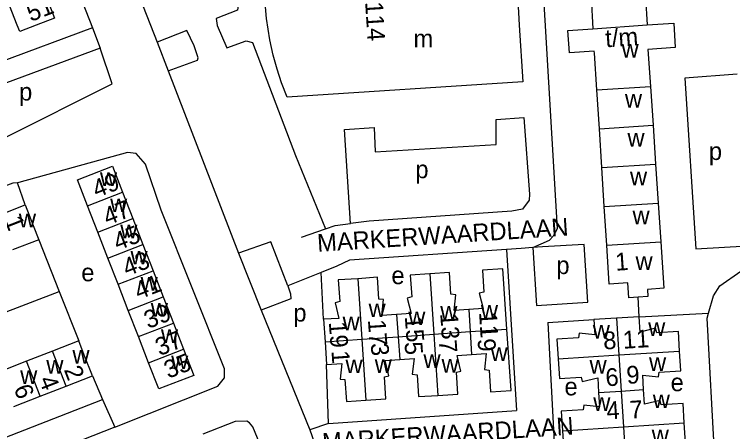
# Model space of a CAD drawing. Extents: x 159675 to 162108, y 386471 to 388472.
# Drawn here: x 160192.1 to 160354.1, y 387658.2 to 387752.4 of the extents above; entities that cross this region are included whole.
import ezdxf

# ---------------------------------------------------------------- set-up
doc = ezdxf.new("R2010")
doc.units = 0
for name, color, linetype in [('BLT_Basislijn', 7, 'Continuous'), ('BLT_Bebouwing', 7, 'Continuous'), ('BLT_Centroide', 7, 'Continuous'), ('BLT_Huisnummer', 7, 'Continuous'), ('BLT_Huisnummer_ tussenligend', 7, 'Continuous'), ('BLT_Huisnummer_reeks', 7, 'Continuous'), ('BLT_Onderverdeling_panden', 7, 'Continuous'), ('BLT_Straatnaam_verkleind', 7, 'Continuous')]:
    doc.layers.add(name, color=color, linetype=linetype)

msp = doc.modelspace()

# ---------------------------------------------------------------- linework, layer by layer
at = {"layer": 'BLT_Basislijn'}
for p, q in [((160209.76, 387749.41), (160183.11, 387739.5)), ((160209.76, 387749.41), (160211.48, 387744.81)), ((160211.48, 387744.81), (160186.09, 387735.4)), ((160224.33, 387746.13), (160226.8, 387739.71)), ((160226.8, 387739.71), (160242.63, 387698.5)), ((160194.52, 387709.43), (160192.82, 387714.41)), ((160256.87, 387702.15), (160262.26, 387704.02)), ((160197.6, 387701.54), (160202.21, 387689.86)), ((160309.02, 387699.78), (160312.73, 387701.48)), ((160306.4, 387699.59), (160303.04, 387699.36)), ((160303.04, 387699.36), (160305.33, 387663.02)), ((160309.02, 387699.78), (160306.4, 387699.59)), ((160311.2, 387699.92), (160309.02, 387699.78)), ((160309.02, 387699.78), (160309.85, 387686.72)), ((160320.57, 387700.51), (160311.2, 387699.92)), ((160321.4, 387687.45), (160320.57, 387700.51)), ((160242.63, 387698.5), (160247.72, 387685.66)), ((160261.29, 387694.15), (160253.77, 387691.11)), ((160261.79, 387683.6), (160261.29, 387694.15)), ((160183, 387682.48), (160202.21, 387689.86)), ((160202.21, 387689.86), (160206.62, 387678.69)), ((160332.96, 387684.17), (160332.74, 387688.59)), ((160309.85, 387686.72), (160321.4, 387687.45)), ((160247.72, 387685.66), (160258.73, 387658.6)), ((160332.96, 387684.17), (160348.64, 387684.98)), ((160312.42, 387682.86), (160322.79, 387683.53)), ((160312.42, 387682.86), (160314.09, 387650.02)), ((160262.91, 387660.06), (160262.51, 387673.39)), ((160209.69, 387670.82), (160212.01, 387665.49)), ((160158.76, 387644.69), (160212.01, 387665.49)), ((160212.01, 387665.49), (160214.75, 387659.21)), ((160262.91, 387660.06), (160305.33, 387663.02)), ((160214.75, 387659.21), (160100.88, 387614.87)), ((160262.91, 387660.06), (160258.73, 387658.6)), ((160258.73, 387658.6), (160260.5, 387653.52))]:
    msp.add_line(p, q, dxfattribs=at)
for points in [[(160207.08, 387810.7), (160204.21, 387809.49), (160202.73, 387807.96), (160202.05, 387804.19), (160202.94, 387800.67), (160224.33, 387746.13)], [(160162.03, 387794.53), (160185.58, 387803.31), (160187.57, 387803.37), (160188.86, 387802.58), (160209.76, 387749.41)], [(160225.16, 387799.42), (160225.87, 387797.67), (160242.59, 387754.49), (160242.44, 387753.34), (160237.6, 387751.48), (160237.86, 387749.89), (160239.99, 387744.89), (160244.34, 387746.46), (160245.77, 387746.05), (160255.47, 387720.55), (160262.26, 387704.02)], [(160322.04, 387757.83), (160311.35, 387757.54), (160314.51, 387704.04), (160313.57, 387702.33), (160312.73, 387701.48)], [(160226.8, 387739.71), (160233.4, 387742.07), (160233.56, 387742.6), (160232.64, 387745.35), (160230.98, 387748.76), (160224.33, 387746.13)], [(160189.86, 387724.52), (160214.15, 387736.74), (160211.48, 387744.81)], [(160355.08, 387738.92), (160343.27, 387738.01), (160345.72, 387699.52), (160357.38, 387700.18)], [(160300.74, 387728.7), (160306.99, 387729.11), (160308.24, 387711.85), (160308.19, 387710.45), (160306.68, 387708.43), (160304.28, 387708), (160272.13, 387705.71), (160267.9, 387705.18)], [(160273.23, 387726.9), (160273.49, 387721.43), (160300.74, 387723.05), (160300.74, 387728.7)], [(160267.9, 387705.18), (160266.57, 387726.46), (160273.23, 387726.9)], [(160214.75, 387659.21), (160238.01, 387668.47), (160239.47, 387670.35), (160239.5, 387672.42), (160225.23, 387708.25), (160221.66, 387718.6), (160219.54, 387721.04), (160217.59, 387721.21), (160193.14, 387714.45), (160192.82, 387714.41)], [(160192.82, 387714.41), (160191.77, 387714.3), (160185.53, 387712.01), (160139.54, 387694.02)], [(160262.26, 387704.02), (160264.45, 387704.74), (160267.9, 387705.18)], [(160253.77, 387691.11), (160249.91, 387701.07), (160242.63, 387698.5)], [(160303.04, 387699.36), (160267.68, 387696.97), (160264.82, 387695.58), (160261.29, 387694.15)], [(160348.64, 387684.98), (160349.75, 387688.92), (160351.18, 387691.16), (160355.87, 387694.46), (160357.78, 387694.89), (160377.1, 387696.32)], [(160253.77, 387691.11), (160254.4, 387689.37), (160254.48, 387688.22), (160247.72, 387685.66)], [(160350.07, 387652.07), (160348.33, 387683.87), (160348.64, 387684.98)], [(160249.83, 387649.63), (160245.84, 387659.33), (160245.14, 387660.22), (160244.5, 387660.59), (160241.89, 387660.54), (160234.61, 387657.68)]]:
    msp.add_lwpolyline(points, dxfattribs=at)
at = {"layer": 'BLT_Bebouwing'}
for p, q in [((160322.04, 387757.83), (160322.56, 387749.17)), ((160334.29, 387758.64), (160334.77, 387750.07)), ((160334.77, 387750.07), (160340.76, 387750.47)), ((160323.43, 387735.36), (160322.9, 387743.7)), ((160334.96, 387744.51), (160335.52, 387736.14)), ((160324, 387726.6), (160323.43, 387735.36)), ((160335.52, 387736.14), (160336.1, 387727.38)), ((160336.1, 387727.38), (160336.69, 387718.61)), ((160324.56, 387717.83), (160324, 387726.6)), ((160325.12, 387709.06), (160324.56, 387717.83)), ((160336.69, 387718.61), (160337.28, 387709.84)), ((160216.5, 387712.26), (160218.79, 387706.36)), ((160188.64, 387707.13), (160194.52, 387709.43)), ((160210.9, 387703.29), (160208.61, 387709.2)), ((160325.69, 387700.3), (160325.12, 387709.06)), ((160337.28, 387709.84), (160337.86, 387701.08)), ((160218.79, 387706.36), (160221.08, 387700.45)), ((160213.19, 387697.39), (160210.9, 387703.29)), ((160197.6, 387701.54), (160191.72, 387699.24)), ((160221.08, 387700.45), (160223.38, 387694.55)), ((160215.48, 387691.49), (160213.19, 387697.39)), ((160223.38, 387694.55), (160225.67, 387688.65)), ((160217.78, 387685.58), (160215.48, 387691.49)), ((160225.67, 387688.65), (160227.96, 387682.74)), ((160220.07, 387679.68), (160217.78, 387685.58)), ((160261.79, 387683.6), (160262.15, 387678.49)), ((160327.88, 387683.85), (160322.79, 387683.53)), ((160332.96, 387684.17), (160327.88, 387683.85)), ((160227.96, 387682.74), (160230.26, 387676.84)), ((160206.62, 387678.69), (160200.73, 387676.39)), ((160222.36, 387673.78), (160220.07, 387679.68)), ((160262.15, 387678.49), (160262.51, 387673.39)), ((160200.73, 387676.39), (160194.84, 387674.1)), ((160194.84, 387674.1), (160188.95, 387671.8)), ((160203.8, 387668.52), (160209.69, 387670.82)), ((160197.91, 387666.23), (160203.8, 387668.52)), ((160192.01, 387663.93), (160197.91, 387666.23))]:
    msp.add_line(p, q, dxfattribs=at)
for points in [[(160305.29, 387759.64), (160305.59, 387755.65), (160305.95, 387750), (160306.75, 387737.2), (160253.59, 387733.77), (160252.34, 387736.99), (160251.33, 387740.05), (160250.47, 387743.19), (160249.71, 387746.7), (160248.98, 387751.47), (160248.61, 387755.99)], [(160198.87, 387757.5), (160201.17, 387751.6), (160197.05, 387750), (160193.32, 387748.55), (160192.75, 387750), (160191.02, 387754.44)], [(160340.76, 387750.47), (160341.13, 387744.92), (160334.96, 387744.51)], [(160322.9, 387743.7), (160322.87, 387744.13), (160317.25, 387743.78), (160316.92, 387748.8), (160322.56, 387749.17)], [(160208.61, 387709.2), (160206.31, 387715.1), (160214.2, 387718.17), (160216.5, 387712.26)], [(160194.52, 387709.43), (160196.34, 387704.77), (160197.6, 387701.54)], [(160337.86, 387701.08), (160338.57, 387690.59), (160334.84, 387690.34), (160334.95, 387688.74), (160332.74, 387688.59)], [(160332.74, 387688.59), (160330.68, 387688.45), (160330.46, 387691.81), (160326.25, 387691.53), (160325.69, 387700.3)], [(160303.16, 387681.39), (160302.24, 387694.95), (160297.64, 387694.69), (160297.94, 387689.75), (160296.93, 387689.49), (160297.8, 387686), (160294.54, 387685.79)], [(160278.27, 387684.68), (160274.97, 387684.44), (160275.36, 387688.04), (160274.27, 387688.15), (160273.97, 387693.07), (160269.52, 387692.76)], [(160285.78, 387693.84), (160281.34, 387693.55), (160281.69, 387688.63), (160280.66, 387688.37), (160281.57, 387684.91), (160278.27, 387684.68)], [(160294.54, 387685.79), (160291.28, 387685.59), (160291.61, 387689.13), (160290.53, 387689.26), (160290.23, 387694.13), (160285.78, 387693.84)], [(160269.52, 387692.76), (160265.08, 387692.46), (160265.48, 387687.59), (160264.43, 387687.3), (160265.29, 387683.78), (160261.79, 387683.6)], [(160322.79, 387683.53), (160323.02, 387680.1), (160319.45, 387680.47), (160319.33, 387679.4), (160314.43, 387679.12), (160314.71, 387674.68)], [(160342.11, 387676.42), (160341.83, 387680.84), (160336.96, 387680.51), (160336.67, 387681.56), (160333.18, 387680.68), (160332.96, 387684.17)], [(160295.18, 387675.62), (160298.52, 387675.85), (160298.11, 387672.24), (160299.16, 387672.13), (160299.46, 387667.21), (160304.1, 387667.55), (160303.16, 387681.39)], [(160209.69, 387670.82), (160207.87, 387675.48), (160206.62, 387678.69)], [(160230.26, 387676.84), (160232.55, 387670.93), (160224.66, 387667.87), (160222.36, 387673.78)], [(160287.58, 387666.42), (160292.11, 387666.71), (160291.77, 387671.66), (160292.79, 387671.88), (160291.93, 387675.39), (160295.18, 387675.62)], [(160333.99, 387667.72), (160333.8, 387670.99), (160337.37, 387670.61), (160337.48, 387671.69), (160342.4, 387671.94), (160342.11, 387676.42)], [(160262.51, 387673.39), (160265.97, 387673.64), (160265.59, 387670.07), (160266.64, 387669.96), (160266.96, 387665.05), (160271.39, 387665.33)], [(160271.39, 387665.33), (160275.86, 387665.62), (160275.53, 387670.57), (160276.54, 387670.8), (160275.7, 387674.28), (160278.99, 387674.5)], [(160278.99, 387674.5), (160282.24, 387674.73), (160281.83, 387671.17), (160282.9, 387671.06), (160283.22, 387666.14), (160287.58, 387666.42)], [(160314.71, 387674.68), (160314.99, 387670.23), (160319.89, 387670.55), (160320.15, 387669.53), (160323.64, 387670.39), (160323.84, 387667.09)], [(160323.84, 387667.09), (160324.05, 387663.79), (160320.48, 387664.21), (160320.36, 387663.16), (160315.43, 387662.87), (160315.73, 387658.41)], [(160343.15, 387660.24), (160342.87, 387664.58), (160337.94, 387664.25), (160337.7, 387665.27), (160334.19, 387664.4), (160333.99, 387667.72)], [(160335.06, 387651.26), (160334.81, 387654.73), (160338.39, 387654.35), (160338.51, 387655.4), (160343.45, 387655.68), (160343.15, 387660.24)], [(160315.73, 387658.41), (160316.03, 387653.95), (160320.86, 387654.29), (160321.16, 387653.24), (160324.62, 387654.12), (160324.88, 387650.63)]]:
    msp.add_lwpolyline(points, dxfattribs=at)
at = {"layer": 'BLT_Onderverdeling_panden'}
for p, q in [((160322.56, 387749.17), (160334.77, 387750.07)), ((160323.43, 387735.36), (160335.52, 387736.14)), ((160324, 387726.6), (160336.1, 387727.38)), ((160324.56, 387717.83), (160336.69, 387718.61)), ((160208.61, 387709.2), (160216.5, 387712.26)), ((160325.12, 387709.06), (160337.28, 387709.84)), ((160210.9, 387703.29), (160218.79, 387706.36)), ((160325.69, 387700.3), (160337.86, 387701.08)), ((160213.19, 387697.39), (160221.08, 387700.45)), ((160215.48, 387691.49), (160223.38, 387694.55)), ((160285.78, 387693.84), (160286.68, 387680.22)), ((160269.52, 387692.76), (160270.45, 387679.08)), ((160217.78, 387685.58), (160225.67, 387688.65)), ((160294.54, 387685.79), (160294.86, 387680.8)), ((160278.27, 387684.68), (160278.63, 387679.65)), ((160327.88, 387683.85), (160328.4, 387675.55)), ((160220.07, 387679.68), (160227.96, 387682.74)), ((160278.63, 387679.65), (160286.68, 387680.22)), ((160286.68, 387680.22), (160294.86, 387680.8)), ((160286.68, 387680.22), (160287.58, 387666.42)), ((160294.86, 387680.8), (160303.16, 387681.39)), ((160294.86, 387680.8), (160295.18, 387675.62)), ((160262.15, 387678.49), (160270.45, 387679.08)), ((160270.45, 387679.08), (160278.63, 387679.65)), ((160270.45, 387679.08), (160271.39, 387665.33)), ((160278.63, 387679.65), (160278.99, 387674.5)), ((160222.36, 387673.78), (160230.26, 387676.84)), ((160203.8, 387668.52), (160200.73, 387676.39)), ((160314.71, 387674.68), (160328.4, 387675.55)), ((160328.4, 387675.55), (160342.11, 387676.42)), ((160328.4, 387675.55), (160328.91, 387667.4)), ((160197.91, 387666.23), (160194.84, 387674.1)), ((160323.84, 387667.09), (160328.91, 387667.4)), ((160328.91, 387667.4), (160333.99, 387667.72)), ((160328.91, 387667.4), (160329.42, 387659.32)), ((160315.73, 387658.41), (160329.42, 387659.32)), ((160329.42, 387659.32), (160343.15, 387660.24)), ((160329.42, 387659.32), (160329.94, 387650.95))]:
    msp.add_line(p, q, dxfattribs=at)

# ---------------------------------------------------------------- texts
at = {"layer": 'BLT_Centroide'}
for s, p in [('m', (160282.09, 387744.97)), ('w', (160329.02, 387742.66)), ('p', (160193.18, 387732.96)), ('w', (160329.77, 387731.38)), ('w', (160330.34, 387722.59)), ('p', (160348.69, 387719.55)), ('p', (160282.52, 387715.44)), ('w', (160211.41, 387713.69)), ('w', (160330.91, 387713.84)), ('w', (160213.7, 387707.78)), ('w', (160331.48, 387705.06)), ('w', (160193.12, 387704.33)), ('w', (160215.99, 387701.88)), ('w', (160218.29, 387695.97)), ('w', (160332.16, 387694.75)), ('p', (160314.31, 387693.79)), ('e', (160207.2, 387692.17)), ('e', (160277.12, 387691.52)), ('w', (160220.58, 387690.06)), ('w', (160222.87, 387684.16)), ('w', (160271.97, 387684.08)), ('w', (160288.13, 387683.5)), ('w', (160297.29, 387683.72)), ('p', (160255.01, 387683.07)), ('w', (160280.92, 387682.27)), ('w', (160266.12, 387681.1)), ('w', (160322.52, 387679.25)), ('w', (160335.01, 387679.84)), ('w', (160225.16, 387678.25)), ('w', (160205.2, 387673.59)), ('w', (160299.48, 387674.17)), ('w', (160227.46, 387672.34)), ('w', (160284.34, 387672.59)), ('w', (160199.31, 387671.31)), ('w', (160266.77, 387671.43)), ('w', (160273.36, 387671.5)), ('w', (160288.42, 387671.57)), ('w', (160321.79, 387671.31)), ('w', (160335.2, 387671.91)), ('w', (160193.42, 387669)), ('e', (160340.07, 387667.35)), ('e', (160316.14, 387666.41)), ('w', (160322.63, 387662.91)), ('w', (160336.05, 387663.53)), ('w', (160335.81, 387655.59))]:
    msp.add_text(s, height=4, dxfattribs=at).set_placement(p)
at = {"layer": 'BLT_Huisnummer'}
for s, rotation, p in [('51', 21.2713, (160195.8, 387750.69)), ('114', 273.6558, (160271.19, 387755.2)), ('49', 21.2295, (160210.65, 387710.96)), ('1', 291.3402, (160189.84, 387706.01)), ('43', 21.2242, (160217.47, 387693.23)), ('39', 21.2291, (160222.28, 387681.39)), ('11', 273.6107, (160296.88, 387685.16)), ('15', 274.0648, (160280.14, 387684.2)), ('19', 274.039, (160263.01, 387682.95)), ('8', 3.6375, (160324.98, 387676.76)), ('11', 3.6375, (160329.42, 387676.93)), ('9', 273.6107, (160296.54, 387679.14)), ('5', 274.0648, (160280.07, 387678.39)), ('35', 21.2309, (160226.81, 387670.14)), ('1', 274.039, (160263.6, 387676.44)), ('2', 291.2835, (160203.23, 387672.22)), ('6', 291.2835, (160191.92, 387668.01))]:
    msp.add_text(s, height=4, rotation=rotation, dxfattribs=at).set_placement(p)
at = {"layer": 'BLT_Huisnummer_ tussenligend'}
for s, rotation, p in [('47', 21.2256, (160213.08, 387704.72)), ('45', 21.2281, (160215.37, 387699.05)), ('41', 21.2267, (160220.11, 387687.97)), ('17', 273.8812, (160271.82, 387683.43)), ('13', 273.7436, (160288.13, 387684.85)), ('37', 21.2309, (160224.83, 387675.26)), ('7', 273.7436, (160287.81, 387678.88)), ('3', 274.039, (160272.45, 387678.15)), ('6', 3.5345, (160325.5, 387668.45)), ('9', 3.5345, (160330.22, 387668.99)), ('4', 291.2835, (160197.57, 387669.96)), ('7', 3.8306, (160330.95, 387661.15)), ('4', 3.8306, (160325.72, 387660.97))]:
    msp.add_text(s, height=4, rotation=rotation, dxfattribs=at).set_placement(p)
at = {"layer": 'BLT_Huisnummer_reeks'}
for s, rotation, p in [('t/m', 3.672, (160325.45, 387744.99)), ('1', 3.8284, (160327.71, 387694.54))]:
    msp.add_text(s, height=4, rotation=rotation, dxfattribs=at).set_placement(p)
at = {"layer": 'BLT_Straatnaam_verkleind'}
for p in [(160260.5, 387698.81), (160261.66, 387653.89)]:
    msp.add_text('MARKERWAARDLAAN', height=3.9999, rotation=3.7332, dxfattribs=at).set_placement(p)

doc.saveas('drawing.dxf')
